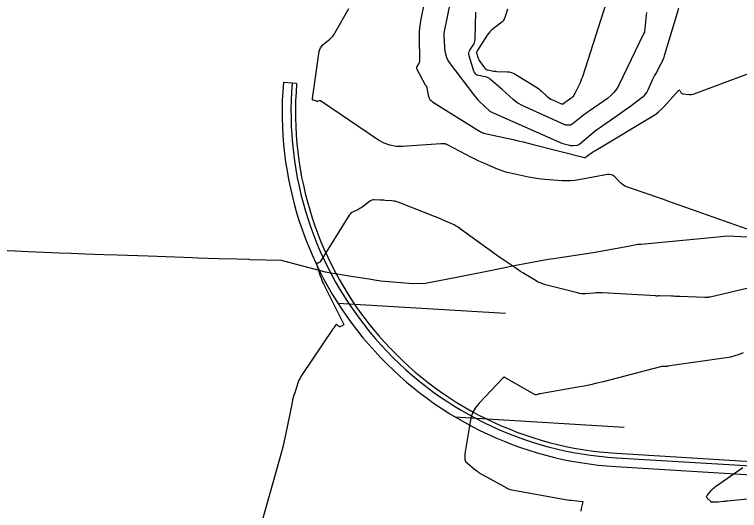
# Model space of a CAD drawing. Extents: x 658976 to 668721, y 639543 to 647196.
# Drawn here: x 661516.6 to 661598.3, y 642516.7 to 642572.6 of the extents above; entities that cross this region are included whole.
import ezdxf

# ---------------------------------------------------------------- set-up
doc = ezdxf.new("R2010")
doc.units = 0
for name, color, linetype in [('Ex_Major Contours', 7, 'Continuous'), ('Ex_Minor Contours', 7, 'Continuous'), ('R_Ramp 20 Degree Des Ls', 7, 'Continuous'), ('R_Ramp 20 Degree_Min Ls', 7, 'Continuous')]:
    doc.layers.add(name, color=color, linetype=linetype)

msp = doc.modelspace()

# ---------------------------------------------------------------- linework, layer by layer
at = {"layer": 'Ex_Major Contours'}
for points in [[(661566.497, 642578.039), (661564.978, 642570.461), (661564.967, 642570.397), (661564.96, 642570.334), (661564.958, 642570.27), (661564.96, 642570.205), (661564.975, 642569.947), (661564.979, 642569.883), (661564.983, 642569.818), (661564.987, 642569.754), (661564.991, 642569.69), (661565.056, 642568.675), (661565.069, 642568.539), (661565.089, 642568.404), (661565.118, 642568.271), (661565.154, 642568.14), (661565.313, 642567.616), (661565.358, 642567.488), (661565.414, 642567.365), (661565.481, 642567.248), (661565.559, 642567.137), (661568.299, 642563.549), (661568.459, 642563.347), (661568.627, 642563.151), (661568.801, 642562.961), (661568.983, 642562.777), (661570.092, 642561.697), (661570.099, 642561.691), (661570.102, 642561.689), (661577.998, 642558.17), (661578.124, 642558.117), (661578.252, 642558.069), (661578.382, 642558.027), (661578.514, 642557.991), (661579.11, 642557.838), (661579.211, 642557.817), (661579.312, 642557.804), (661579.413, 642557.8), (661579.516, 642557.804), (661579.927, 642557.839), (661580.027, 642557.855), (661580.12, 642557.885), (661580.208, 642557.93), (661580.289, 642557.99), (661581.536, 642559.055), (661581.773, 642559.251), (661582.014, 642559.442), (661582.259, 642559.627), (661582.51, 642559.805), (661584.845, 642561.429), (661585.138, 642561.635), (661585.429, 642561.843), (661585.719, 642562.053), (661586.007, 642562.266), (661587.318, 642563.241), (661587.512, 642563.405), (661587.681, 642563.588), (661587.825, 642563.792), (661587.944, 642564.017), (661588.37, 642564.953), (661588.478, 642565.187), (661588.591, 642565.418), (661588.707, 642565.647), (661588.828, 642565.874), (661589.417, 642566.963), (661589.549, 642567.222), (661589.667, 642567.488), (661589.771, 642567.759), (661589.862, 642568.036), (661591.426, 642573.288)], [(661604.052, 642518.445), (661596.896, 642517.739), (661596.778, 642517.728), (661596.659, 642517.716), (661596.54, 642517.704), (661596.422, 642517.693), (661595.868, 642517.638), (661595.789, 642517.631), (661595.71, 642517.627), (661595.631, 642517.624), (661595.551, 642517.623), (661595.094, 642517.624), (661595.085, 642517.625), (661595.077, 642517.628), (661595.07, 642517.632), (661595.063, 642517.639), (661595.041, 642517.67), (661595.035, 642517.677), (661595.029, 642517.685), (661595.022, 642517.692), (661595.016, 642517.699), (661594.63, 642518.091), (661594.579, 642518.159), (661594.56, 642518.229), (661594.573, 642518.3), (661594.617, 642518.373), (661595.101, 642518.963), (661595.205, 642519.082), (661595.317, 642519.192), (661595.436, 642519.295), (661595.562, 642519.39), (661598.623, 642521.53)]]:
    msp.add_lwpolyline(points, dxfattribs=at)
at = {"layer": 'Ex_Minor Contours'}
for points in [[(661572.149, 642573.171), (661571.825, 642572.218), (661571.745, 642572.029), (661571.641, 642571.858), (661571.511, 642571.704), (661571.356, 642571.569), (661570.515, 642570.933), (661570.327, 642570.778), (661570.155, 642570.608), (661569.997, 642570.424), (661569.856, 642570.226), (661568.718, 642568.479), (661568.675, 642568.394), (661568.652, 642568.307), (661568.649, 642568.217), (661568.668, 642568.124), (661568.783, 642567.746), (661568.815, 642567.653), (661568.855, 642567.564), (661568.901, 642567.479), (661568.955, 642567.396), (661569.551, 642566.56), (661569.629, 642566.469), (661569.72, 642566.397), (661569.823, 642566.344), (661569.938, 642566.311), (661570.424, 642566.215), (661570.546, 642566.194), (661570.668, 642566.177), (661570.791, 642566.165), (661570.915, 642566.157), (661572.103, 642566.109), (661572.338, 642566.084), (661572.565, 642566.031), (661572.782, 642565.95), (661572.991, 642565.839), (661575.34, 642564.401), (661575.507, 642564.293), (661575.668, 642564.177), (661575.823, 642564.053), (661575.972, 642563.922), (661576.57, 642563.367), (661576.713, 642563.244), (661576.865, 642563.134), (661577.026, 642563.036), (661577.195, 642562.951), (661578.204, 642562.494), (661578.22, 642562.489), (661578.235, 642562.484), (661578.252, 642562.482), (661578.268, 642562.482), (661578.335, 642562.484), (661578.352, 642562.486), (661578.367, 642562.49), (661578.382, 642562.497), (661578.396, 642562.506), (661578.679, 642562.724), (661578.731, 642562.763), (661578.783, 642562.802), (661578.836, 642562.84), (661578.889, 642562.878), (661579.403, 642563.238), (661579.5, 642563.316), (661579.586, 642563.404), (661579.659, 642563.502), (661579.72, 642563.61), (661580.242, 642564.685), (661580.343, 642564.904), (661580.437, 642565.126), (661580.523, 642565.351), (661580.6, 642565.579), (661584.161, 642576.648)], [(661562.818, 642574.281), (661562.369, 642572.025), (661562.287, 642571.544), (661562.229, 642571.061), (661562.197, 642570.576), (661562.19, 642570.088), (661562.222, 642567.335), (661562.217, 642567.246), (661562.199, 642567.162), (661562.169, 642567.081), (661562.126, 642567.003), (661561.928, 642566.701), (661561.89, 642566.625), (661561.876, 642566.548), (661561.884, 642566.47), (661561.916, 642566.391), (661562.866, 642564.644), (661562.869, 642564.64), (661562.871, 642564.635), (661562.873, 642564.63), (661562.875, 642564.625), (661562.882, 642564.606), (661562.884, 642564.601), (661562.886, 642564.597), (661562.889, 642564.593), (661562.893, 642564.59), (661562.968, 642564.524), (661562.981, 642564.511), (661562.991, 642564.497), (661562.999, 642564.481), (661563.004, 642564.464), (661563.249, 642563.336), (661563.308, 642563.153), (661563.397, 642562.992), (661563.518, 642562.854), (661563.671, 642562.737), (661568.989, 642559.416), (661569.014, 642559.401), (661569.039, 642559.386), (661569.065, 642559.372), (661569.09, 642559.358), (661569.209, 642559.295), (661569.227, 642559.286), (661569.246, 642559.277), (661569.265, 642559.268), (661569.284, 642559.26), (661569.36, 642559.228), (661569.38, 642559.22), (661569.399, 642559.214), (661569.419, 642559.208), (661569.439, 642559.203), (661572.786, 642558.463), (661573.35, 642558.335), (661573.912, 642558.204), (661574.474, 642558.067), (661575.035, 642557.926), (661580.821, 642556.444), (661580.828, 642556.443), (661580.836, 642556.442), (661580.844, 642556.441), (661580.852, 642556.442), (661580.884, 642556.444), (661580.892, 642556.446), (661580.9, 642556.448), (661580.907, 642556.452), (661580.913, 642556.456), (661581.011, 642556.54), (661581.029, 642556.555), (661581.048, 642556.57), (661581.067, 642556.584), (661581.087, 642556.598), (661581.713, 642557.034), (661581.824, 642557.11), (661581.937, 642557.184), (661582.051, 642557.257), (661582.166, 642557.327), (661588.464, 642561.108), (661588.821, 642561.341), (661589.157, 642561.599), (661589.474, 642561.881), (661589.77, 642562.188), (661591.398, 642564.009), (661591.44, 642564.044), (661591.478, 642564.053), (661591.514, 642564.035), (661591.547, 642563.992), (661591.672, 642563.767), (661591.708, 642563.717), (661591.751, 642563.679), (661591.803, 642563.653), (661591.863, 642563.639), (661592.587, 642563.555), (661592.728, 642563.547), (661592.867, 642563.555), (661593.004, 642563.58), (661593.139, 642563.622), (661602.208, 642567)], [(661599.109, 642548.389), (661590.195, 642551.546), (661590.039, 642551.601), (661589.884, 642551.655), (661589.728, 642551.71), (661589.572, 642551.764), (661588.949, 642551.981), (661588.793, 642552.035), (661588.637, 642552.089), (661588.481, 642552.143), (661588.325, 642552.195), (661585.65, 642553.099), (661585.432, 642553.187), (661585.228, 642553.298), (661585.04, 642553.434), (661584.867, 642553.593), (661584.204, 642554.276), (661584.03, 642554.421), (661583.839, 642554.511), (661583.631, 642554.548), (661583.405, 642554.532), (661580.17, 642553.934), (661579.698, 642553.862), (661579.224, 642553.821), (661578.749, 642553.81), (661578.272, 642553.829), (661576.346, 642553.967), (661575.876, 642554.009), (661575.408, 642554.069), (661574.943, 642554.145), (661574.48, 642554.239), (661572.474, 642554.683), (661572.095, 642554.776), (661571.721, 642554.885), (661571.353, 642555.011), (661570.99, 642555.154), (661569.549, 642555.758), (661569.19, 642555.912), (661568.836, 642556.075), (661568.484, 642556.246), (661568.137, 642556.424), (661565.284, 642557.928), (661565.244, 642557.946), (661565.204, 642557.96), (661565.163, 642557.969), (661565.12, 642557.975), (661564.905, 642557.991), (661564.883, 642557.993), (661564.86, 642557.994), (661564.838, 642557.995), (661564.816, 642557.996), (661564.728, 642557.999), (661564.705, 642558), (661564.683, 642557.999), (661564.661, 642557.999), (661564.639, 642557.998), (661560.292, 642557.696), (661559.576, 642557.703), (661558.89, 642557.825), (661558.235, 642558.062), (661557.611, 642558.414), (661551.056, 642562.823), (661551.022, 642562.841), (661550.987, 642562.85), (661550.95, 642562.85), (661550.913, 642562.841), (661550.761, 642562.786), (661550.722, 642562.775), (661550.684, 642562.771), (661550.646, 642562.774), (661550.607, 642562.784), (661550.274, 642562.893), (661550.216, 642562.922), (661550.177, 642562.962), (661550.158, 642563.015), (661550.158, 642563.08), (661550.94, 642568.379), (661550.994, 642568.608), (661551.085, 642568.815), (661551.214, 642569.002), (661551.379, 642569.168), (661552.115, 642569.79), (661552.292, 642569.953), (661552.452, 642570.128), (661552.595, 642570.317), (661552.723, 642570.52), (661554.271, 642573.222)], [(661587.774, 642572.792), (661587.745, 642572.481), (661587.567, 642570.62), (661587.566, 642570.612), (661587.564, 642570.604), (661587.557, 642570.581), (661587.555, 642570.577), (661587.55, 642570.567), (661587.5, 642570.456), (661587.491, 642570.437), (661587.482, 642570.419), (661587.473, 642570.4), (661587.465, 642570.381), (661584.656, 642564.595), (661584.412, 642564.162), (661584.119, 642563.77), (661583.778, 642563.419), (661583.389, 642563.109), (661581.336, 642561.671), (661581.124, 642561.52), (661580.914, 642561.367), (661580.705, 642561.212), (661580.497, 642561.054), (661579.366, 642560.184), (661579.311, 642560.148), (661579.252, 642560.121), (661579.19, 642560.105), (661579.125, 642560.097), (661578.857, 642560.088), (661578.79, 642560.089), (661578.725, 642560.098), (661578.662, 642560.115), (661578.6, 642560.138), (661573.698, 642562.359), (661573.449, 642562.484), (661573.211, 642562.628), (661572.986, 642562.791), (661572.774, 642562.973), (661571.538, 642564.12), (661571.533, 642564.124), (661570.232, 642565.246), (661570.097, 642565.349), (661569.952, 642565.431), (661569.797, 642565.494), (661569.633, 642565.537), (661568.722, 642565.717), (661568.674, 642565.731), (661568.63, 642565.753), (661568.592, 642565.784), (661568.559, 642565.822), (661568.438, 642565.992), (661568.409, 642566.036), (661568.384, 642566.081), (661568.364, 642566.128), (661568.346, 642566.178), (661567.819, 642567.911), (661567.787, 642568.073), (661567.791, 642568.23), (661567.831, 642568.383), (661567.907, 642568.53), (661568.284, 642569.108), (661568.367, 642569.256), (661568.427, 642569.411), (661568.465, 642569.573), (661568.481, 642569.742), (661568.563, 642572.813)], [(661602.091, 642542.423), (661594.962, 642540.733), (661594.913, 642540.722), (661594.864, 642540.713), (661594.815, 642540.706), (661594.765, 642540.7), (661594.565, 642540.68), (661594.515, 642540.676), (661594.465, 642540.673), (661594.415, 642540.673), (661594.365, 642540.674), (661591.539, 642540.791), (661591.303, 642540.8), (661591.067, 642540.808), (661590.831, 642540.816), (661590.596, 642540.822), (661589.247, 642540.856), (661589.214, 642540.857), (661589.181, 642540.857), (661589.147, 642540.857), (661589.114, 642540.856), (661588.98, 642540.851), (661588.947, 642540.85), (661588.914, 642540.85), (661588.88, 642540.85), (661588.847, 642540.852), (661582.799, 642541.199), (661582.565, 642541.208), (661582.332, 642541.209), (661582.099, 642541.203), (661581.866, 642541.187), (661580.934, 642541.111), (661580.701, 642541.101), (661580.471, 642541.111), (661580.242, 642541.141), (661580.015, 642541.19), (661576.406, 642542.126), (661576.101, 642542.217), (661575.805, 642542.33), (661575.518, 642542.464), (661575.24, 642542.619), (661574.146, 642543.282), (661573.874, 642543.449), (661573.604, 642543.62), (661573.336, 642543.795), (661573.07, 642543.972), (661571.378, 642545.121), (661571.009, 642545.374), (661570.642, 642545.631), (661570.278, 642545.89), (661569.916, 642546.154), (661566.809, 642548.434), (661566.588, 642548.587), (661566.36, 642548.727), (661566.124, 642548.856), (661565.881, 642548.971), (661564.896, 642549.408), (661564.649, 642549.516), (661564.401, 642549.621), (661564.152, 642549.723), (661563.901, 642549.822), (661559.812, 642551.41), (661559.644, 642551.469), (661559.472, 642551.515), (661559.297, 642551.548), (661559.12, 642551.568), (661558.35, 642551.627), (661558.198, 642551.638), (661558.046, 642551.647), (661557.894, 642551.654), (661557.742, 642551.66), (661557.133, 642551.68), (661556.985, 642551.673), (661556.845, 642551.642), (661556.712, 642551.586), (661556.587, 642551.506), (661555.753, 642550.873), (661555.636, 642550.788), (661555.514, 642550.71), (661555.389, 642550.639), (661555.259, 642550.574), (661554.734, 642550.329), (661554.609, 642550.26), (661554.499, 642550.175), (661554.401, 642550.075), (661554.318, 642549.96), (661551.051, 642544.717), (661551.029, 642544.687), (661551.003, 642544.66), (661550.973, 642544.638), (661550.94, 642544.619), (661550.757, 642544.534), (661550.744, 642544.528), (661550.73, 642544.523), (661550.716, 642544.52), (661550.702, 642544.517), (661550.644, 642544.508), (661550.632, 642544.504), (661550.624, 642544.497), (661550.622, 642544.488), (661550.624, 642544.475), (661551.053, 642543.106), (661551.13, 642542.875), (661551.217, 642542.647), (661551.312, 642542.424), (661551.417, 642542.204), (661553.662, 642537.722), (661553.682, 642537.662), (661553.677, 642537.609), (661553.649, 642537.566), (661553.595, 642537.531), (661553.312, 642537.399), (661553.257, 642537.382), (661553.207, 642537.382), (661553.159, 642537.401), (661553.115, 642537.437), (661552.947, 642537.619), (661552.906, 642537.653), (661552.867, 642537.662), (661552.83, 642537.647), (661552.794, 642537.607), (661552.606, 642537.328), (661552.563, 642537.264), (661552.52, 642537.201), (661552.477, 642537.137), (661552.434, 642537.073), (661549.006, 642532.016), (661548.857, 642531.78), (661548.726, 642531.534), (661548.612, 642531.28), (661548.515, 642531.018), (661548.164, 642529.95), (661548.08, 642529.682), (661548.004, 642529.412), (661547.936, 642529.14), (661547.875, 642528.866), (661547.127, 642525.225), (661546.977, 642524.528), (661546.815, 642523.834), (661546.641, 642523.143), (661546.454, 642522.455), (661544.322, 642514.876)], [(661598.682, 642534.458), (661598.22, 642534.26), (661597.748, 642534.098), (661597.264, 642533.972), (661596.77, 642533.882), (661590.169, 642532.93), (661590.155, 642532.928), (661590.141, 642532.927), (661590.128, 642532.926), (661590.114, 642532.926), (661590.058, 642532.928), (661590.045, 642532.928), (661590.031, 642532.928), (661590.017, 642532.928), (661590.003, 642532.927), (661589.621, 642532.913), (661589.552, 642532.909), (661589.485, 642532.901), (661589.418, 642532.889), (661589.351, 642532.873), (661582.911, 642531.197), (661582.198, 642531.019), (661581.482, 642530.856), (661580.764, 642530.707), (661580.042, 642530.572), (661575.809, 642529.823), (661575.755, 642529.813), (661575.702, 642529.803), (661575.649, 642529.791), (661575.596, 642529.778), (661575.385, 642529.725), (661575.333, 642529.717), (661575.283, 642529.719), (661575.233, 642529.731), (661575.186, 642529.753), (661571.84, 642531.671), (661571.828, 642531.678), (661571.816, 642531.684), (661571.805, 642531.69), (661571.793, 642531.697), (661571.746, 642531.721), (661571.735, 642531.725), (661571.725, 642531.726), (661571.715, 642531.722), (661571.706, 642531.714), (661571.648, 642531.649), (661571.636, 642531.635), (661571.623, 642531.621), (661571.61, 642531.608), (661571.597, 642531.594), (661568.953, 642528.797), (661568.572, 642528.331), (661568.271, 642527.825), (661568.052, 642527.28), (661567.913, 642526.694), (661567.328, 642523.087), (661567.327, 642523.074), (661567.326, 642523.061), (661567.325, 642523.048), (661567.326, 642523.035), (661567.33, 642522.983), (661567.331, 642522.97), (661567.331, 642522.956), (661567.332, 642522.943), (661567.332, 642522.93), (661567.333, 642522.446), (661567.335, 642522.42), (661567.338, 642522.394), (661567.344, 642522.369), (661567.352, 642522.345), (661567.391, 642522.248), (661567.402, 642522.224), (661567.415, 642522.203), (661567.431, 642522.183), (661567.45, 642522.166), (661568.609, 642521.201), (661568.636, 642521.178), (661568.663, 642521.156), (661568.691, 642521.134), (661568.718, 642521.111), (661568.829, 642521.022), (661568.857, 642521.001), (661568.886, 642520.98), (661568.915, 642520.961), (661568.946, 642520.943), (661572.097, 642519.198), (661572.218, 642519.137), (661572.343, 642519.086), (661572.472, 642519.046), (661572.604, 642519.017), (661578.455, 642517.957), (661578.669, 642517.92), (661578.884, 642517.888), (661579.099, 642517.861), (661579.314, 642517.837), (661580.566, 642517.716), (661580.585, 642517.711), (661580.597, 642517.702), (661580.603, 642517.687), (661580.602, 642517.668), (661580.445, 642516.911), (661580.423, 642516.807), (661580.4, 642516.703), (661580.376, 642516.599)]]:
    msp.add_lwpolyline(points, dxfattribs=at)
at = {"layer": 'R_Ramp 20 Degree Des Ls'}
for p, q in [((661548.382, 642564.779), (661546.887, 642564.904)), ((661553.021, 642540.057), (661571.909, 642538.917)), ((661566.21, 642527.239), (661585.273, 642526.088)), ((661584.428, 642523.133), (661600.349, 642522.172)), ((661584.397, 642522.634), (661600.329, 642521.673)), ((661584.337, 642521.636), (661600.288, 642520.673))]:
    msp.add_line(p, q, dxfattribs=at)
msp.add_lwpolyline([(661511.664, 642546.173), (661516.659, 642545.947), (661518.134, 642545.881), (661521.655, 642545.727), (661522.993, 642545.669), (661524.57, 642545.601), (661526.652, 642545.525), (661528.162, 642545.474), (661531.651, 642545.359), (661536.649, 642545.171), (661537.261, 642545.153), (661539.593, 642545.084), (661541.649, 642545.022), (661542.993, 642544.984), (661543.112, 642544.98), (661546.651, 642544.9), (661551.581, 642543.589), (661554.526, 642543.081), (661556.54, 642542.768), (661557.137, 642542.676), (661557.868, 642542.562), (661561.518, 642542.243), (661562.888, 642542.281), (661566.573, 642543.011), (661569.61, 642543.616), (661571.643, 642544.023), (661572.876, 642544.271), (661576.711, 642544.995), (661577.306, 642545.059), (661581.765, 642545.743), (661585.709, 642546.464), (661586.831, 642546.674), (661587.183, 642546.706), (661591.868, 642547.142), (661594.297, 642547.373), (661596.906, 642547.623), (661600.796, 642547.444)], dxfattribs=at)
for radius in [40, 39, 38.5]:
    msp.add_arc((661586.748, 642561.564), radius, 175.20903, 266.54523, dxfattribs=at)
at = {"layer": 'R_Ramp 20 Degree_Min Ls'}
for p, q in [((661548.382, 642564.779), (661546.887, 642564.904)), ((661553.021, 642540.057), (661571.909, 642538.917)), ((661566.21, 642527.239), (661585.273, 642526.088)), ((661584.428, 642523.133), (661600.349, 642522.172)), ((661584.397, 642522.634), (661600.329, 642521.673)), ((661584.337, 642521.636), (661600.288, 642520.673))]:
    msp.add_line(p, q, dxfattribs=at)
msp.add_lwpolyline([(661511.664, 642546.173), (661516.659, 642545.947), (661518.134, 642545.881), (661521.655, 642545.727), (661522.993, 642545.669), (661524.57, 642545.601), (661526.652, 642545.525), (661528.162, 642545.474), (661531.651, 642545.359), (661536.649, 642545.171), (661537.261, 642545.153), (661539.593, 642545.084), (661541.649, 642545.022), (661542.993, 642544.984), (661543.112, 642544.98), (661546.651, 642544.9), (661551.581, 642543.589), (661554.526, 642543.081), (661556.54, 642542.768), (661557.137, 642542.676), (661557.868, 642542.562), (661561.518, 642542.243), (661562.888, 642542.281), (661566.573, 642543.011), (661569.61, 642543.616), (661571.643, 642544.023), (661572.876, 642544.271), (661576.711, 642544.995), (661577.306, 642545.059), (661581.765, 642545.743), (661585.709, 642546.464), (661586.831, 642546.674), (661587.183, 642546.706), (661591.868, 642547.142), (661594.297, 642547.373), (661596.906, 642547.623), (661600.796, 642547.444)], dxfattribs=at)
for radius in [40, 39, 38.5]:
    msp.add_arc((661586.748, 642561.564), radius, 175.20903, 266.54523, dxfattribs=at)

doc.saveas('drawing.dxf')
